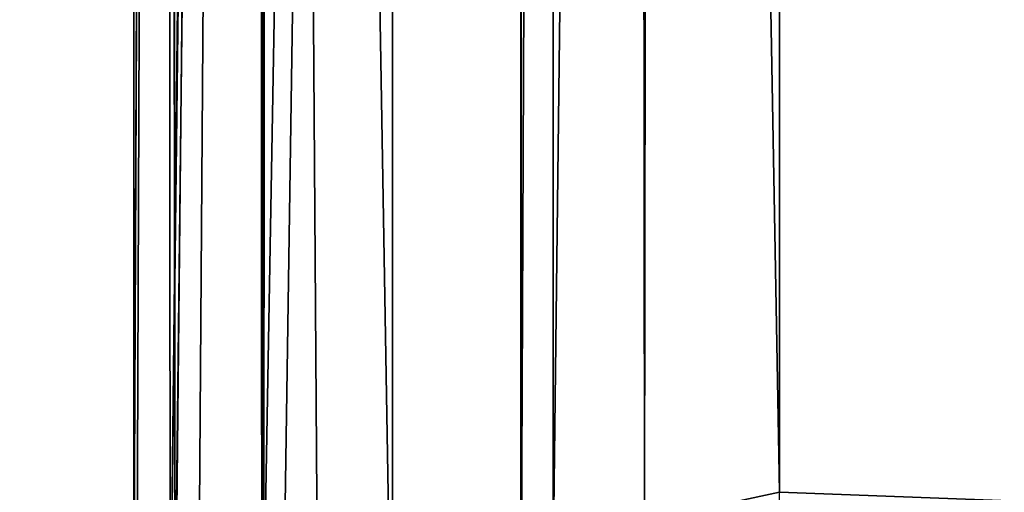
# Model space of a CAD drawing. Header units: millimetres. Extents: x -503 to 6703, y -110 to 193.
# Tile 927 of 1056: x 4006.152 to 4007.933, y -25.868 to -25.012. Entities that reach past the tile are written whole.
import ezdxf

# ---------------------------------------------------------------- set-up
doc = ezdxf.new("R2010")
doc.units = ezdxf.units.MM
doc.layers.add('152', color=7, linetype='Continuous', true_color=0xffffff)

# ---------------------------------------------------------------- blocks, each defined once
blk = doc.blocks.new('UG_SURFACE_368')
at = {"layer": '152', "color": 252, "linetype": 'Continuous', "lineweight": 35}
for points in [[(3977.999925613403, -14.00000043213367, 2075.249910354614), (3977.999925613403, -25.91999992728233, 2075.249910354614), (5021.999835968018, -25.91999992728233, 2075.249910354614), (5021.999835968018, -14.00000043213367, 2075.249910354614)], [(3979.50005531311, -14.00000043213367, 2073.750019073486), (5020.500183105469, -14.00000043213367, 2073.750019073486), (5020.500183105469, -25.91999992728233, 2073.750019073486), (3979.50005531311, -25.91999992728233, 2073.750019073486)]]:
    blk.add_3dface(points, dxfattribs=at)
blk = doc.blocks.new('UG_SURFACE_394')
at = {"layer": '152', "color": 252, "linetype": 'Continuous', "lineweight": 35}
for points in [[(4026.252269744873, -26.33237652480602, 998.5268712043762), (4006.826400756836, -26.33237652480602, 1005.830526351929), (4006.826400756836, -12.86751870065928, 1010.892987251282), (4016.867637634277, -2.82660243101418, 1010.892987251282)], [(4026.484966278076, -26.56475268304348, 1170.855045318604), (4007.526397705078, -25.86762420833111, 1163.465142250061), (4007.526397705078, -13.15746828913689, 1158.686399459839), (4017.157554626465, -3.526602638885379, 1158.686399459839)], [(4017.157554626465, -3.526602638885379, 1011.313557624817), (4007.526397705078, -13.15746828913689, 1011.313557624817), (4007.526397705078, -25.86762420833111, 1006.534814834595), (4026.484966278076, -26.56475268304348, 999.1449117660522)], [(4006.826400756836, -12.86751870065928, 1159.107089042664), (4006.599426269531, -12.91583478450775, 1158.978581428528), (4006.590366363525, -26.27803198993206, 1163.984060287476)], [(4006.590366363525, -26.27803198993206, 1163.984060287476), (4006.626605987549, -26.29373408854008, 1164.037704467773), (4006.826400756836, -12.86751870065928, 1159.107089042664)], [(4006.599426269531, -12.91583478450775, 1011.021494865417), (4006.826400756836, -12.86751870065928, 1010.892987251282), (4006.826400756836, -26.33237652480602, 1005.830526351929)], [(4006.626605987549, -26.29373408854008, 1164.037704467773), (4006.826400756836, -26.33237652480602, 1164.169549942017), (4006.826400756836, -12.86751870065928, 1159.107089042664)], [(4006.826400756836, -12.86751870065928, 1159.107089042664), (4006.826400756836, -26.33237652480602, 1164.169549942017), (4026.252269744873, -26.33237652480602, 1171.473145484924), (4030.332565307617, -22.25247770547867, 1171.473145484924)], [(4006.569862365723, -12.92576640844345, 1158.952116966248), (4006.417274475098, -13.00151832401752, 1158.750653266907), (4006.424427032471, -26.19773335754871, 1163.710117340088)], [(4006.433486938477, -26.19623951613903, 1006.294965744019), (4006.417274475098, -13.00151832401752, 1011.249423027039), (4006.569862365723, -12.92576640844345, 1011.047840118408)], [(4006.582260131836, -12.91951071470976, 1158.968806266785), (4006.569862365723, -12.92576640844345, 1158.952116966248), (4006.424427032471, -26.19773335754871, 1163.710117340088)], [(4006.424427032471, -26.19773335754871, 1163.710117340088), (4006.43253326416, -26.20984800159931, 1163.751482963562), (4006.582260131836, -12.91951071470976, 1158.968806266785)], [(4006.43253326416, -26.20984800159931, 1163.751482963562), (4006.590366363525, -26.27803198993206, 1163.984060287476), (4006.582260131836, -12.91951071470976, 1158.968806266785)], [(4006.569862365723, -12.92576640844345, 1011.047840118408), (4006.47497177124, -26.23580768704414, 1006.160020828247), (4006.433486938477, -26.19623951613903, 1006.294965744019)], [(4006.569862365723, -12.92576640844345, 1011.047840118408), (4006.593704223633, -26.27621777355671, 1006.022095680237), (4006.47497177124, -26.23580768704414, 1006.160020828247)], [(4006.569862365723, -12.92576640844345, 1011.047840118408), (4006.582260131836, -12.91951071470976, 1011.031270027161), (4006.593704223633, -26.27621777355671, 1006.022095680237)], [(4006.599426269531, -12.91583478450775, 1158.978581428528), (4006.582260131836, -12.91951071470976, 1158.968806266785), (4006.590366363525, -26.27803198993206, 1163.984060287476)], [(4006.593704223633, -26.27621777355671, 1006.022095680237), (4006.582260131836, -12.91951071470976, 1011.031270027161), (4006.599426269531, -12.91583478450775, 1011.021494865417)], [(4006.599426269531, -12.91583478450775, 1011.021494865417), (4006.692886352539, -26.30993351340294, 1005.90705871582), (4006.593704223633, -26.27621777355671, 1006.022095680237)], [(4006.599426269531, -12.91583478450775, 1011.021494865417), (4006.826400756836, -26.33237652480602, 1005.830526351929), (4006.692886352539, -26.30993351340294, 1005.90705871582)], [(4006.417274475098, -13.00151832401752, 1158.750653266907), (4006.414413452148, -13.00662010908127, 1158.737063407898), (4006.359100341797, -26.10000036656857, 1163.376688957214)], [(4006.359100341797, -26.10000036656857, 1163.376688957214), (4006.424427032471, -26.19773335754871, 1163.710117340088), (4006.417274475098, -13.00151832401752, 1158.750653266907)], [(4006.414413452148, -13.00662010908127, 1158.737063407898), (4006.359100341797, -13.09989579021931, 1158.488988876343), (4006.359100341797, -26.10000036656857, 1163.376688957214)], [(4006.414413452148, -13.00662010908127, 1011.262893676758), (4006.364345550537, -26.13084204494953, 1006.518125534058), (4006.359100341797, -26.10000036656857, 1006.623268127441)], [(4006.359100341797, -26.10000036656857, 1006.623268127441), (4006.359100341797, -13.09989579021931, 1011.510968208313), (4006.414413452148, -13.00662010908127, 1011.262893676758)], [(4006.414413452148, -13.00662010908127, 1011.262893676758), (4006.433486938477, -26.19623951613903, 1006.294965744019), (4006.364345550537, -26.13084204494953, 1006.518125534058)], [(4006.414413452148, -13.00662010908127, 1011.262893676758), (4006.417274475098, -13.00151832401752, 1011.249423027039), (4006.433486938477, -26.19623951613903, 1006.294965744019)], [(4006.359100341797, -26.10000036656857, 1006.623268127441), (4006.359100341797, -26.10000036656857, 1163.376688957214), (4006.359100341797, -13.09989579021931, 1158.488988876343), (4006.359100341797, -13.09989579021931, 1011.510968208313)], [(4007.282257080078, -25.91961435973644, 1006.673097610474), (4007.526397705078, -25.86762420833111, 1006.534814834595), (4007.526397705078, -13.15746828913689, 1011.313557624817), (4007.299423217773, -13.20578437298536, 1011.442065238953)], [(4007.299423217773, -13.20578437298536, 1158.557891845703), (4007.526397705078, -13.15746828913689, 1158.686399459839), (4007.526397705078, -25.86762420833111, 1163.465142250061)], [(4007.11727142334, -26.00162290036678, 1006.891250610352), (4007.282257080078, -25.91961435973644, 1006.673097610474), (4007.282257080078, -13.20946030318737, 1011.451840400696), (4007.269859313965, -13.21571599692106, 1011.468529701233)], [(4007.269859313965, -13.21571599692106, 1158.531546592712), (4007.282257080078, -13.20946030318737, 1158.54811668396), (4007.282257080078, -25.91961435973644, 1163.326859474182)], [(4007.299423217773, -13.20578437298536, 1011.442065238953), (4007.282257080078, -13.20946030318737, 1011.451840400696), (4007.282257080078, -25.91961435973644, 1006.673097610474)], [(4007.526397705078, -25.86762420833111, 1163.465142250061), (4007.282257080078, -25.91961435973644, 1163.326859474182), (4007.282257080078, -13.20946030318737, 1158.54811668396), (4007.299423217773, -13.20578437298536, 1158.557891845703)], [(4007.269859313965, -13.21571599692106, 1011.468529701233), (4007.11727142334, -13.29146791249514, 1011.669993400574), (4007.11727142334, -26.00162290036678, 1006.891250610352)], [(4007.282257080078, -25.91961435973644, 1163.326859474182), (4007.11727142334, -26.00162290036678, 1163.108706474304), (4007.11727142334, -13.29146791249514, 1158.330082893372), (4007.269859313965, -13.21571599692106, 1158.531546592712)], [(4007.059097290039, -26.10000036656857, 1007.152915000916), (4007.11727142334, -26.00162290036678, 1006.891250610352), (4007.11727142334, -13.29146791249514, 1011.669993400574), (4007.114410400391, -13.29656969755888, 1011.683583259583)], [(4007.114410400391, -13.29656969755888, 1011.683583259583), (4007.059097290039, -13.38984444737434, 1011.931657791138), (4007.059097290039, -26.10000036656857, 1007.152915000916)], [(4007.11727142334, -26.00162290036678, 1163.108706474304), (4007.059097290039, -26.10000036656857, 1162.84704208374), (4007.059097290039, -13.38984444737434, 1158.068418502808), (4007.114410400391, -13.29656969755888, 1158.316493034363)], [(4007.114410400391, -13.29656969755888, 1158.316493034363), (4007.11727142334, -13.29146791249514, 1158.330082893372), (4007.11727142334, -26.00162290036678, 1163.108706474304)], [(4007.059097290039, -13.38984444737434, 1158.068418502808), (4007.059097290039, -26.10000036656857, 1162.84704208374), (4007.059097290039, -26.10000036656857, 1007.152915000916), (4007.059097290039, -13.38984444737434, 1011.931657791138)]]:
    blk.add_3dface(points, dxfattribs=at)
blk = doc.blocks.new('UG_SURFACE_402')
at = {"layer": '152', "color": 252, "linetype": 'Continuous', "lineweight": 35}
for points in [[(4026.252269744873, -26.33237652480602, 998.5268712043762), (4006.826400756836, -26.33237652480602, 1005.830526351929), (4006.826400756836, -12.86751870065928, 1010.892987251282), (4016.867637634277, -2.82660243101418, 1010.892987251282)], [(4026.484966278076, -26.56475268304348, 1170.855045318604), (4007.526397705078, -25.86762420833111, 1163.465142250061), (4007.526397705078, -13.15746828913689, 1158.686399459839), (4017.157554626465, -3.526602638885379, 1158.686399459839)], [(4017.157554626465, -3.526602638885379, 1011.313557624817), (4007.526397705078, -13.15746828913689, 1011.313557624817), (4007.526397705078, -25.86762420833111, 1006.534814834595), (4026.484966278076, -26.56475268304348, 999.1449117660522)], [(4006.826400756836, -12.86751870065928, 1159.107089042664), (4006.599426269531, -12.91583478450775, 1158.978581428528), (4006.590366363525, -26.27803198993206, 1163.984060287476)], [(4006.590366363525, -26.27803198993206, 1163.984060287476), (4006.626605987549, -26.29373408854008, 1164.037704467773), (4006.826400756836, -12.86751870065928, 1159.107089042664)], [(4006.599426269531, -12.91583478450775, 1011.021494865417), (4006.826400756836, -12.86751870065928, 1010.892987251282), (4006.826400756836, -26.33237652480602, 1005.830526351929)], [(4006.626605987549, -26.29373408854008, 1164.037704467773), (4006.826400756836, -26.33237652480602, 1164.169549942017), (4006.826400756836, -12.86751870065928, 1159.107089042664)], [(4006.826400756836, -12.86751870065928, 1159.107089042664), (4006.826400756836, -26.33237652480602, 1164.169549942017), (4026.252269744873, -26.33237652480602, 1171.473145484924), (4030.332565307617, -22.25247770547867, 1171.473145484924)], [(4006.569862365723, -12.92576640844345, 1158.952116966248), (4006.417274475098, -13.00151832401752, 1158.750653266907), (4006.424427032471, -26.19773335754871, 1163.710117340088)], [(4006.433486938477, -26.19623951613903, 1006.294965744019), (4006.417274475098, -13.00151832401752, 1011.249423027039), (4006.569862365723, -12.92576640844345, 1011.047840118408)], [(4006.582260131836, -12.91951071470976, 1158.968806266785), (4006.569862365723, -12.92576640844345, 1158.952116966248), (4006.424427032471, -26.19773335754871, 1163.710117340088)], [(4006.424427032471, -26.19773335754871, 1163.710117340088), (4006.43253326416, -26.20984800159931, 1163.751482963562), (4006.582260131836, -12.91951071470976, 1158.968806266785)], [(4006.43253326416, -26.20984800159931, 1163.751482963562), (4006.590366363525, -26.27803198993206, 1163.984060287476), (4006.582260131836, -12.91951071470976, 1158.968806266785)], [(4006.569862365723, -12.92576640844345, 1011.047840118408), (4006.47497177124, -26.23580768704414, 1006.160020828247), (4006.433486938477, -26.19623951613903, 1006.294965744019)], [(4006.569862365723, -12.92576640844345, 1011.047840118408), (4006.593704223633, -26.27621777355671, 1006.022095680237), (4006.47497177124, -26.23580768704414, 1006.160020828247)], [(4006.569862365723, -12.92576640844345, 1011.047840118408), (4006.582260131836, -12.91951071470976, 1011.031270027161), (4006.593704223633, -26.27621777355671, 1006.022095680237)], [(4006.599426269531, -12.91583478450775, 1158.978581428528), (4006.582260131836, -12.91951071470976, 1158.968806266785), (4006.590366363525, -26.27803198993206, 1163.984060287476)], [(4006.593704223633, -26.27621777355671, 1006.022095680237), (4006.582260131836, -12.91951071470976, 1011.031270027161), (4006.599426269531, -12.91583478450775, 1011.021494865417)], [(4006.599426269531, -12.91583478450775, 1011.021494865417), (4006.692886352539, -26.30993351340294, 1005.90705871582), (4006.593704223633, -26.27621777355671, 1006.022095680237)], [(4006.599426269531, -12.91583478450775, 1011.021494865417), (4006.826400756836, -26.33237652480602, 1005.830526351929), (4006.692886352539, -26.30993351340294, 1005.90705871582)], [(4006.417274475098, -13.00151832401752, 1158.750653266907), (4006.414413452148, -13.00662010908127, 1158.737063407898), (4006.359100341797, -26.10000036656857, 1163.376688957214)], [(4006.359100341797, -26.10000036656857, 1163.376688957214), (4006.424427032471, -26.19773335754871, 1163.710117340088), (4006.417274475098, -13.00151832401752, 1158.750653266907)], [(4006.414413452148, -13.00662010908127, 1158.737063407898), (4006.359100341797, -13.09989579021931, 1158.488988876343), (4006.359100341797, -26.10000036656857, 1163.376688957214)], [(4006.414413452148, -13.00662010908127, 1011.262893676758), (4006.364345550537, -26.13084204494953, 1006.518125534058), (4006.359100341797, -26.10000036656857, 1006.623268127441)], [(4006.359100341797, -26.10000036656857, 1006.623268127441), (4006.359100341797, -13.09989579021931, 1011.510968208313), (4006.414413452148, -13.00662010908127, 1011.262893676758)], [(4006.414413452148, -13.00662010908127, 1011.262893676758), (4006.433486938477, -26.19623951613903, 1006.294965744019), (4006.364345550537, -26.13084204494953, 1006.518125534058)], [(4006.414413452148, -13.00662010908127, 1011.262893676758), (4006.417274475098, -13.00151832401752, 1011.249423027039), (4006.433486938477, -26.19623951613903, 1006.294965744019)], [(4006.359100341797, -26.10000036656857, 1006.623268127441), (4006.359100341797, -26.10000036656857, 1163.376688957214), (4006.359100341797, -13.09989579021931, 1158.488988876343), (4006.359100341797, -13.09989579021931, 1011.510968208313)], [(4007.282257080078, -25.91961435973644, 1006.673097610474), (4007.526397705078, -25.86762420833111, 1006.534814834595), (4007.526397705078, -13.15746828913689, 1011.313557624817), (4007.299423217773, -13.20578437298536, 1011.442065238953)], [(4007.299423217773, -13.20578437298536, 1158.557891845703), (4007.526397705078, -13.15746828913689, 1158.686399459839), (4007.526397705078, -25.86762420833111, 1163.465142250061)], [(4007.11727142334, -26.00162290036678, 1006.891250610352), (4007.282257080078, -25.91961435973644, 1006.673097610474), (4007.282257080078, -13.20946030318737, 1011.451840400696), (4007.269859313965, -13.21571599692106, 1011.468529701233)], [(4007.269859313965, -13.21571599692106, 1158.531546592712), (4007.282257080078, -13.20946030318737, 1158.54811668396), (4007.282257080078, -25.91961435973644, 1163.326859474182)], [(4007.299423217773, -13.20578437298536, 1011.442065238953), (4007.282257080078, -13.20946030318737, 1011.451840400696), (4007.282257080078, -25.91961435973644, 1006.673097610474)], [(4007.526397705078, -25.86762420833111, 1163.465142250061), (4007.282257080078, -25.91961435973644, 1163.326859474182), (4007.282257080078, -13.20946030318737, 1158.54811668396), (4007.299423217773, -13.20578437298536, 1158.557891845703)], [(4007.269859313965, -13.21571599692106, 1011.468529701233), (4007.11727142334, -13.29146791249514, 1011.669993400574), (4007.11727142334, -26.00162290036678, 1006.891250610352)], [(4007.282257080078, -25.91961435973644, 1163.326859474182), (4007.11727142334, -26.00162290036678, 1163.108706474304), (4007.11727142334, -13.29146791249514, 1158.330082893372), (4007.269859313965, -13.21571599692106, 1158.531546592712)], [(4007.059097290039, -26.10000036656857, 1007.152915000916), (4007.11727142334, -26.00162290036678, 1006.891250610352), (4007.11727142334, -13.29146791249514, 1011.669993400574), (4007.114410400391, -13.29656969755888, 1011.683583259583)], [(4007.114410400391, -13.29656969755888, 1011.683583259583), (4007.059097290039, -13.38984444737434, 1011.931657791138), (4007.059097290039, -26.10000036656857, 1007.152915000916)], [(4007.11727142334, -26.00162290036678, 1163.108706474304), (4007.059097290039, -26.10000036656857, 1162.84704208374), (4007.059097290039, -13.38984444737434, 1158.068418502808), (4007.114410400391, -13.29656969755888, 1158.316493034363)], [(4007.114410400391, -13.29656969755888, 1158.316493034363), (4007.11727142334, -13.29146791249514, 1158.330082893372), (4007.11727142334, -26.00162290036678, 1163.108706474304)], [(4007.059097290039, -13.38984444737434, 1158.068418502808), (4007.059097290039, -26.10000036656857, 1162.84704208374), (4007.059097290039, -26.10000036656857, 1007.152915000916), (4007.059097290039, -13.38984444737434, 1011.931657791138)]]:
    blk.add_3dface(points, dxfattribs=at)

msp = doc.modelspace()

# ---------------------------------------------------------------- linework, layer by layer
at = {"layer": '152', "color": 252, "linetype": 'Continuous', "lineweight": -3, "true_color": 0x939598}
for p, q in [((4006.826602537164, -12.86751883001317, 1159.107036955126), (4006.826602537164, -26.33237656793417, 1164.169491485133)), ((4006.826602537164, -12.86751883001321, 1010.892963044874), (4006.826602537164, -26.3323765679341, 1005.830508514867)), ((4006.826602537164, -12.86751883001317, 1159.107036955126), (4006.826602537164, -26.33237656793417, 1164.169491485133)), ((4006.826602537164, -12.86751883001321, 1010.892963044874), (4006.826602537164, -26.3323765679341, 1005.830508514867)), ((4006.358979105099, -13.09989539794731, 1011.511026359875), (4006.358979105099, -26.09999999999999, 1006.62330755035)), ((4006.358979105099, -13.09989539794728, 1158.488973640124), (4006.358979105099, -26.10000000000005, 1163.37669244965)), ((4006.358979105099, -13.09989539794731, 1011.511026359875), (4006.358979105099, -26.09999999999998, 1006.62330755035)), ((4006.358979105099, -13.09989539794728, 1158.488973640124), (4006.358979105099, -26.10000000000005, 1163.37669244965)), ((4007.526602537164, -13.15746832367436, 1011.313565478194), (4007.526602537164, -25.86762343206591, 1006.534860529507)), ((4007.526602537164, -25.86762343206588, 1163.465139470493), (4007.526602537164, -13.15746832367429, 1158.686434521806)), ((4007.526602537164, -13.15746832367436, 1011.313565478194), (4007.526602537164, -25.86762343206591, 1006.534860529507)), ((4007.526602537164, -25.86762343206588, 1163.465139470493), (4007.526602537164, -13.15746832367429, 1158.686434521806)), ((4007.058979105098, -13.38984489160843, 1158.068371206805), (4007.058979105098, -26.10000000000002, 1162.847076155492)), ((4007.058979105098, -26.09999999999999, 1007.152923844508), (4007.058979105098, -13.38984489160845, 1011.931628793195)), ((4007.058979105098, -26.09999999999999, 1007.152923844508), (4007.058979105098, -13.38984489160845, 1011.931628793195)), ((4007.058979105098, -13.38984489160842, 1158.068371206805), (4007.058979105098, -26.10000000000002, 1162.847076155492))]:
    msp.add_line(p, q, dxfattribs=at)
at = {"layer": '152', "color": 252, "linetype": 'Continuous', "lineweight": -3, "true_color": 0x939598, "extrusion": (-0.3319665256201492, 0.3319665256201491, 0.8829475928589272)}
for start_param in [0.4470106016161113, 0.4470106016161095]:
    msp.add_ellipse((4005.426602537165, -25.86762343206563, 1162.675591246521), major_axis=(1.484924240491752, -1.484924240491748, 1.116589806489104), ratio=0.8829475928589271, start_param=start_param, end_param=0.785398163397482, dxfattribs=at)

# ---------------------------------------------------------------- block references
at = {"layer": '152', "color": 252, "linetype": 'Continuous', "lineweight": -3, "true_color": 0x939598}
for name in ['UG_SURFACE_368', 'UG_SURFACE_394', 'UG_SURFACE_402']:
    msp.add_blockref(name, (0, 0), dxfattribs=at)

doc.saveas('drawing.dxf')
